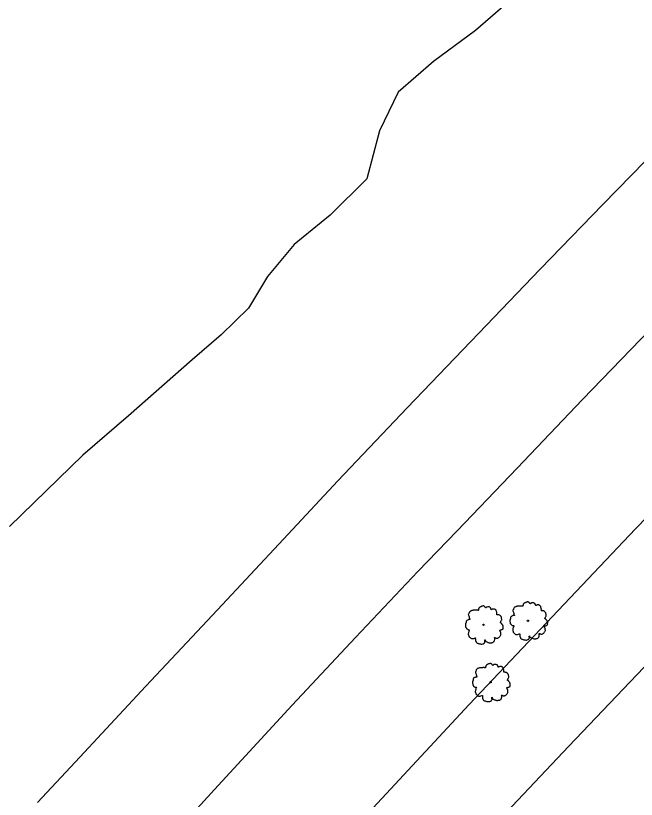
# Model space of a CAD drawing. Extents: x 2161152 to 2175754, y 602179 to 617749.
# Drawn here: x 2163150.7 to 2163328.7, y 605404.6 to 605629.5 of the extents above; entities that cross this region are included whole.
import ezdxf

# ---------------------------------------------------------------- set-up
doc = ezdxf.new("R2010")
doc.units = 0
for name, color, linetype in [('RD_EX_Fence_Other', 7, 'Continuous'), ('RD_EX_Road', 7, 'Continuous'), ('RD_EX_VEG', 7, 'Continuous')]:
    doc.layers.add(name, color=color, linetype=linetype)

msp = doc.modelspace()

# ---------------------------------------------------------------- linework, layer by layer
at = {"layer": 'RD_EX_Fence_Other'}
msp.add_lwpolyline([(2162830.61, 604913.75), (2162883.17, 604978.53), (2162926.54, 605031.32), (2162974.34, 605088.61), (2163021.45, 605143.76), (2163066.11, 605195.56), (2163102.29, 605236.75), (2163137.02, 605275.59), (2163187.19, 605331.07), (2163243.16, 605391.37), (2163280.76, 605431.81), (2163328.44, 605482.21), (2163377.08, 605532.2), (2163426.27, 605582.33), (2163479.54, 605635.86), (2163514.27, 605670.47), (2163555.22, 605709.95), (2163593.34, 605746.66), (2163631.88, 605783.63), (2163692.53, 605840.5), (2163757.89, 605901.36), (2163814.91, 605953.51), (2163878.64, 606012.27)], dxfattribs=at)
at = {"layer": 'RD_EX_Road'}
for points in [[(2163192.72, 605390.99), (2163208.76, 605408.54), (2163230, 605431.6), (2163248.17, 605451.04), (2163266.02, 605469.94), (2163277.29, 605481.65), (2163294.54, 605499.67), (2163313.29, 605519.32), (2163330, 605536.69), (2163348.68, 605556.06), (2163365.58, 605573.53), (2163383.3, 605591.18), (2163403.47, 605611.59), (2163420.49, 605628.74), (2163437.33, 605645.83), (2163456.07, 605664.3), (2163473.56, 605681.76), (2163492.22, 605700.25), (2163508.44, 605716.16), (2163526.86, 605734.28), (2163544.44, 605751.28)], [(2163542.42, 605657.43), (2163525.09, 605640.48), (2163501.52, 605617.18), (2163478.04, 605593.83), (2163458, 605573.7), (2163437.84, 605553.28), (2163414.8, 605529.72), (2163394.11, 605508.54), (2163370.32, 605483.86), (2163347.47, 605459.89), (2163328.82, 605440.33), (2163309.38, 605419.82), (2163288.15, 605397.4)], [(2163384.88, 605642.22), (2163369.74, 605626.9), (2163354.45, 605611.35), (2163339.36, 605596.04), (2163319.15, 605575.31), (2163301.13, 605556.71), (2163281.24, 605536.02), (2163263, 605516.96), (2163243.11, 605495.97), (2163227.49, 605479.24), (2163208.59, 605459.01), (2163188.08, 605437.05), (2163169.08, 605416.74), (2163157.02, 605403.69)]]:
    msp.add_lwpolyline(points, dxfattribs=at)
at = {"layer": 'RD_EX_VEG'}
msp.add_lwpolyline([(2163301.88, 605642.05), (2163282.62, 605625.2), (2163270.54, 605616.31), (2163260.44, 605607.56), (2163255.03, 605596.45), (2163251.4, 605582.67), (2163240.94, 605572.22), (2163230.55, 605563.79), (2163222.99, 605554.58), (2163217.46, 605545.55), (2163209.61, 605537.86), (2163201.31, 605530.73), (2163183.12, 605514.66), (2163170.03, 605503.32), (2163148.92, 605482.91)], dxfattribs=at)
for centre, radius in [((2163297.64, 605455.87), 0.188), ((2163297.63, 605455.86), 0.000075), ((2163284.89, 605454.71), 0.188), ((2163284.88, 605454.7), 0.000075), ((2163286.91, 605438.19), 0.188), ((2163286.9, 605438.18), 0.000075)]:
    msp.add_circle(centre, radius, dxfattribs=at)
for points in [[(2163284.99, 605460.09), (2163284.77, 605460.1), (2163284.52, 605460.03), (2163284.34, 605459.96), (2163284.17, 605459.9), (2163284, 605459.82), (2163283.77, 605459.69), (2163283.61, 605459.54), (2163283.51, 605459.36), (2163283.47, 605459.19), (2163283.44, 605458.98), (2163283.44, 605458.85), (2163283.34, 605458.83), (2163283.23, 605458.85), (2163283.04, 605458.91), (2163282.86, 605458.91), (2163282.67, 605458.91), (2163282.41, 605458.89), (2163282.14, 605458.89), (2163281.94, 605458.85), (2163281.69, 605458.81), (2163281.41, 605458.72), (2163281.15, 605458.62), (2163280.93, 605458.44), (2163280.74, 605458.08), (2163280.64, 605457.82), (2163280.53, 605457.63), (2163280.64, 605457.29), (2163280.78, 605457.03), (2163280.79, 605456.88), (2163280.85, 605456.56), (2163280.93, 605456.39), (2163281.02, 605456.24), (2163280.96, 605456.23), (2163280.68, 605456.19), (2163280.46, 605456.11), (2163280.14, 605455.94), (2163279.97, 605455.78), (2163279.89, 605455.53), (2163279.88, 605455.27), (2163279.8, 605455.12), (2163279.74, 605454.91), (2163279.73, 605454.86), (2163279.69, 605454.61), (2163279.76, 605454.28), (2163279.78, 605454.01), (2163279.88, 605453.85), (2163279.99, 605453.71), (2163280.12, 605453.53), (2163280.42, 605453.36), (2163280.66, 605453.28), (2163280.81, 605453.26), (2163280.68, 605452.89), (2163280.64, 605452.63), (2163280.55, 605452.33), (2163280.55, 605452.27), (2163280.51, 605451.91), (2163280.63, 605451.67), (2163280.68, 605451.39), (2163280.81, 605451.22), (2163281.02, 605451), (2163281.26, 605450.83), (2163281.64, 605450.73), (2163281.94, 605450.75), (2163282.37, 605450.88), (2163282.56, 605450.94), (2163282.54, 605450.81), (2163282.56, 605450.53), (2163282.56, 605450.21), (2163282.67, 605449.97), (2163282.74, 605449.76), (2163282.86, 605449.57), (2163283.1, 605449.4), (2163283.4, 605449.35), (2163283.72, 605449.23), (2163284.06, 605449.18), (2163284.43, 605449.16), (2163284.88, 605449.27), (2163285.09, 605449.37), (2163285.16, 605449.5), (2163285.31, 605449.78), (2163285.27, 605449.95), (2163285.29, 605450.4), (2163285.37, 605450.27), (2163285.5, 605450), (2163285.87, 605449.78), (2163286.17, 605449.65), (2163286.53, 605449.53), (2163286.75, 605449.48), (2163287.11, 605449.53), (2163287.39, 605449.59), (2163287.67, 605449.68), (2163287.9, 605449.89), (2163288.03, 605450.1), (2163288.07, 605450.3), (2163288.12, 605450.58), (2163288.16, 605450.72)], [(2163288.16, 605450.72), (2163288.1, 605450.85), (2163288.07, 605451.03), (2163288.12, 605451.02), (2163288.25, 605450.98), (2163288.46, 605450.88), (2163288.63, 605450.83), (2163288.87, 605450.85), (2163289.08, 605450.92), (2163289.42, 605451.13), (2163289.62, 605451.48), (2163289.83, 605451.78), (2163289.88, 605452.03), (2163289.85, 605452.2), (2163289.83, 605452.57), (2163289.68, 605452.76), (2163289.64, 605452.85), (2163289.57, 605453.15), (2163289.62, 605453.19), (2163289.83, 605453.23), (2163290.11, 605453.32), (2163290.31, 605453.41), (2163290.48, 605453.55), (2163290.54, 605453.71), (2163290.52, 605454.01), (2163290.56, 605454.31), (2163290.5, 605454.43), (2163290.43, 605454.54), (2163290.37, 605454.69), (2163290.26, 605454.8), (2163290.18, 605454.91), (2163290.11, 605454.99), (2163290.01, 605455.1), (2163289.88, 605455.19), (2163289.77, 605455.23), (2163289.73, 605455.34), (2163289.85, 605455.49), (2163289.88, 605455.57), (2163289.9, 605455.74), (2163290.07, 605456), (2163290.11, 605456.3), (2163290.07, 605456.62), (2163290.03, 605456.83), (2163289.92, 605457.03), (2163289.77, 605457.22), (2163289.68, 605457.35), (2163289.55, 605457.44), (2163289.3, 605457.54), (2163289.12, 605457.57), (2163288.85, 605457.57), (2163288.7, 605457.61), (2163288.72, 605457.65), (2163288.72, 605457.76), (2163288.72, 605457.97), (2163288.67, 605458.31), (2163288.55, 605458.68), (2163288.55, 605458.7), (2163288.48, 605458.89), (2163288.31, 605459.04), (2163288.18, 605459.11), (2163288.03, 605459.21), (2163287.84, 605459.22), (2163287.62, 605459.22), (2163287.41, 605459.19), (2163287.26, 605459.11), (2163287.13, 605459.02), (2163287.07, 605459.13), (2163287, 605459.36), (2163286.96, 605459.47), (2163286.85, 605459.6), (2163286.68, 605459.75), (2163286.34, 605459.84), (2163285.87, 605459.79), (2163285.65, 605459.64), (2163285.54, 605459.51), (2163285.5, 605459.6), (2163285.35, 605459.75), (2163285.27, 605459.88), (2163285.14, 605459.97), (2163285.03, 605460.05), (2163284.95, 605460.09)], [(2163297.74, 605461.25), (2163297.51, 605461.27), (2163297.27, 605461.19), (2163297.08, 605461.12), (2163296.91, 605461.06), (2163296.75, 605460.99), (2163296.52, 605460.85), (2163296.35, 605460.7), (2163296.26, 605460.52), (2163296.22, 605460.35), (2163296.18, 605460.14), (2163296.18, 605460.01), (2163296.09, 605459.99), (2163295.98, 605460.01), (2163295.79, 605460.07), (2163295.6, 605460.07), (2163295.42, 605460.07), (2163295.15, 605460.05), (2163294.89, 605460.05), (2163294.68, 605460.01), (2163294.44, 605459.97), (2163294.16, 605459.88), (2163293.9, 605459.79), (2163293.67, 605459.6), (2163293.48, 605459.24), (2163293.39, 605458.98), (2163293.28, 605458.79), (2163293.39, 605458.46), (2163293.52, 605458.19), (2163293.54, 605458.04), (2163293.6, 605457.73), (2163293.67, 605457.56), (2163293.77, 605457.41), (2163293.71, 605457.39), (2163293.43, 605457.35), (2163293.2, 605457.28), (2163292.88, 605457.11), (2163292.72, 605456.94), (2163292.64, 605456.69), (2163292.62, 605456.43), (2163292.55, 605456.28), (2163292.49, 605456.08), (2163292.47, 605456.02), (2163292.44, 605455.78), (2163292.51, 605455.44), (2163292.53, 605455.18), (2163292.62, 605455.01), (2163292.74, 605454.88), (2163292.87, 605454.69), (2163293.17, 605454.52), (2163293.41, 605454.45), (2163293.56, 605454.43), (2163293.43, 605454.05), (2163293.39, 605453.79), (2163293.3, 605453.49), (2163293.3, 605453.43), (2163293.26, 605453.08), (2163293.37, 605452.83), (2163293.43, 605452.55), (2163293.56, 605452.38), (2163293.77, 605452.16), (2163294.01, 605451.99), (2163294.38, 605451.9), (2163294.68, 605451.92), (2163295.12, 605452.05), (2163295.3, 605452.1), (2163295.28, 605451.97), (2163295.3, 605451.69), (2163295.3, 605451.37), (2163295.42, 605451.13), (2163295.49, 605450.92), (2163295.6, 605450.73), (2163295.85, 605450.57), (2163296.15, 605450.51), (2163296.46, 605450.4), (2163296.8, 605450.34), (2163297.18, 605450.32), (2163297.63, 605450.43), (2163297.83, 605450.53), (2163297.91, 605450.66), (2163298.06, 605450.94), (2163298.02, 605451.11), (2163298.04, 605451.56), (2163298.11, 605451.43), (2163298.25, 605451.17), (2163298.62, 605450.94), (2163298.92, 605450.81), (2163299.28, 605450.7), (2163299.5, 605450.64), (2163299.86, 605450.7), (2163300.14, 605450.75), (2163300.42, 605450.85), (2163300.64, 605451.05), (2163300.78, 605451.26), (2163300.81, 605451.47), (2163300.87, 605451.75), (2163300.91, 605451.88)], [(2163300.91, 605451.88), (2163300.85, 605452.01), (2163300.81, 605452.2), (2163300.87, 605452.18), (2163301, 605452.14), (2163301.21, 605452.05), (2163301.38, 605451.99), (2163301.62, 605452.01), (2163301.82, 605452.08), (2163302.16, 605452.29), (2163302.37, 605452.65), (2163302.57, 605452.95), (2163302.63, 605453.19), (2163302.59, 605453.36), (2163302.57, 605453.73), (2163302.42, 605453.92), (2163302.39, 605454.01), (2163302.31, 605454.31), (2163302.37, 605454.35), (2163302.57, 605454.39), (2163302.86, 605454.48), (2163303.06, 605454.58), (2163303.23, 605454.71), (2163303.29, 605454.88), (2163303.27, 605455.18), (2163303.31, 605455.48), (2163303.25, 605455.59), (2163303.17, 605455.7), (2163303.12, 605455.85), (2163303.01, 605455.96), (2163302.93, 605456.08), (2163302.86, 605456.15), (2163302.76, 605456.26), (2163302.63, 605456.36), (2163302.52, 605456.39), (2163302.48, 605456.51), (2163302.59, 605456.66), (2163302.63, 605456.73), (2163302.65, 605456.9), (2163302.82, 605457.16), (2163302.86, 605457.46), (2163302.82, 605457.78), (2163302.78, 605457.99), (2163302.67, 605458.19), (2163302.52, 605458.38), (2163302.42, 605458.51), (2163302.29, 605458.61), (2163302.05, 605458.7), (2163301.86, 605458.74), (2163301.6, 605458.74), (2163301.45, 605458.77), (2163301.47, 605458.81), (2163301.47, 605458.92), (2163301.47, 605459.13), (2163301.41, 605459.47), (2163301.3, 605459.84), (2163301.3, 605459.86), (2163301.23, 605460.05), (2163301.06, 605460.2), (2163300.93, 605460.27), (2163300.78, 605460.37), (2163300.59, 605460.39), (2163300.36, 605460.39), (2163300.16, 605460.35), (2163300.01, 605460.27), (2163299.88, 605460.18), (2163299.82, 605460.29), (2163299.74, 605460.52), (2163299.71, 605460.63), (2163299.59, 605460.76), (2163299.43, 605460.91), (2163299.09, 605461), (2163298.62, 605460.95), (2163298.4, 605460.8), (2163298.28, 605460.67), (2163298.25, 605460.76), (2163298.1, 605460.91), (2163298.02, 605461.04), (2163297.89, 605461.14), (2163297.78, 605461.21), (2163297.7, 605461.25)], [(2163287.01, 605443.57), (2163286.78, 605443.59), (2163286.54, 605443.51), (2163286.35, 605443.44), (2163286.18, 605443.38), (2163286.01, 605443.31), (2163285.79, 605443.18), (2163285.62, 605443.03), (2163285.53, 605442.84), (2163285.49, 605442.67), (2163285.45, 605442.46), (2163285.45, 605442.33), (2163285.36, 605442.31), (2163285.24, 605442.33), (2163285.06, 605442.39), (2163284.87, 605442.39), (2163284.68, 605442.39), (2163284.42, 605442.37), (2163284.16, 605442.37), (2163283.95, 605442.33), (2163283.71, 605442.3), (2163283.43, 605442.2), (2163283.16, 605442.11), (2163282.94, 605441.92), (2163282.75, 605441.56), (2163282.66, 605441.3), (2163282.55, 605441.11), (2163282.66, 605440.78), (2163282.79, 605440.51), (2163282.81, 605440.36), (2163282.86, 605440.05), (2163282.94, 605439.88), (2163283.03, 605439.73), (2163282.98, 605439.71), (2163282.7, 605439.67), (2163282.47, 605439.6), (2163282.15, 605439.43), (2163281.98, 605439.26), (2163281.91, 605439.02), (2163281.89, 605438.75), (2163281.82, 605438.6), (2163281.76, 605438.4), (2163281.74, 605438.34), (2163281.7, 605438.1), (2163281.78, 605437.76), (2163281.8, 605437.5), (2163281.89, 605437.33), (2163282, 605437.2), (2163282.13, 605437.01), (2163282.43, 605436.84), (2163282.68, 605436.77), (2163282.83, 605436.75), (2163282.7, 605436.37), (2163282.66, 605436.11), (2163282.56, 605435.81), (2163282.56, 605435.75), (2163282.53, 605435.4), (2163282.64, 605435.15), (2163282.7, 605434.87), (2163282.83, 605434.7), (2163283.03, 605434.48), (2163283.28, 605434.31), (2163283.65, 605434.22), (2163283.95, 605434.24), (2163284.38, 605434.37), (2163284.57, 605434.42), (2163284.55, 605434.29), (2163284.57, 605434.01), (2163284.57, 605433.69), (2163284.68, 605433.45), (2163284.76, 605433.24), (2163284.87, 605433.06), (2163285.11, 605432.89), (2163285.41, 605432.83), (2163285.73, 605432.72), (2163286.07, 605432.66), (2163286.44, 605432.64), (2163286.89, 605432.76), (2163287.1, 605432.85), (2163287.18, 605432.98), (2163287.33, 605433.26), (2163287.29, 605433.43), (2163287.31, 605433.88), (2163287.38, 605433.75), (2163287.51, 605433.49), (2163287.89, 605433.26), (2163288.19, 605433.13), (2163288.54, 605433.02), (2163288.77, 605432.96), (2163289.12, 605433.02), (2163289.41, 605433.07), (2163289.69, 605433.17), (2163289.91, 605433.37), (2163290.04, 605433.58), (2163290.08, 605433.79), (2163290.14, 605434.07), (2163290.17, 605434.2)], [(2163290.17, 605434.2), (2163290.12, 605434.33), (2163290.08, 605434.52), (2163290.14, 605434.5), (2163290.27, 605434.46), (2163290.47, 605434.37), (2163290.64, 605434.31), (2163290.89, 605434.33), (2163291.09, 605434.4), (2163291.43, 605434.61), (2163291.64, 605434.97), (2163291.84, 605435.27), (2163291.9, 605435.51), (2163291.86, 605435.68), (2163291.84, 605436.05), (2163291.69, 605436.24), (2163291.65, 605436.34), (2163291.58, 605436.63), (2163291.64, 605436.67), (2163291.84, 605436.71), (2163292.12, 605436.8), (2163292.33, 605436.9), (2163292.5, 605437.03), (2163292.55, 605437.2), (2163292.54, 605437.5), (2163292.57, 605437.8), (2163292.52, 605437.91), (2163292.44, 605438.02), (2163292.39, 605438.17), (2163292.27, 605438.28), (2163292.2, 605438.4), (2163292.12, 605438.47), (2163292.03, 605438.58), (2163291.9, 605438.68), (2163291.79, 605438.72), (2163291.75, 605438.83), (2163291.86, 605438.98), (2163291.9, 605439.05), (2163291.92, 605439.22), (2163292.09, 605439.48), (2163292.12, 605439.78), (2163292.09, 605440.1), (2163292.05, 605440.31), (2163291.94, 605440.51), (2163291.79, 605440.7), (2163291.69, 605440.83), (2163291.56, 605440.93), (2163291.32, 605441.02), (2163291.13, 605441.06), (2163290.87, 605441.06), (2163290.72, 605441.1), (2163290.74, 605441.13), (2163290.74, 605441.25), (2163290.74, 605441.45), (2163290.68, 605441.79), (2163290.57, 605442.16), (2163290.57, 605442.18), (2163290.49, 605442.37), (2163290.32, 605442.52), (2163290.19, 605442.59), (2163290.04, 605442.69), (2163289.86, 605442.71), (2163289.63, 605442.71), (2163289.42, 605442.67), (2163289.27, 605442.59), (2163289.14, 605442.5), (2163289.09, 605442.61), (2163289.01, 605442.84), (2163288.97, 605442.95), (2163288.86, 605443.08), (2163288.69, 605443.23), (2163288.36, 605443.33), (2163287.89, 605443.27), (2163287.66, 605443.12), (2163287.55, 605442.99), (2163287.51, 605443.08), (2163287.36, 605443.23), (2163287.29, 605443.36), (2163287.16, 605443.46), (2163287.04, 605443.53), (2163286.97, 605443.57)]]:
    msp.add_spline(points, degree=3, dxfattribs=at)

doc.saveas('drawing.dxf')
